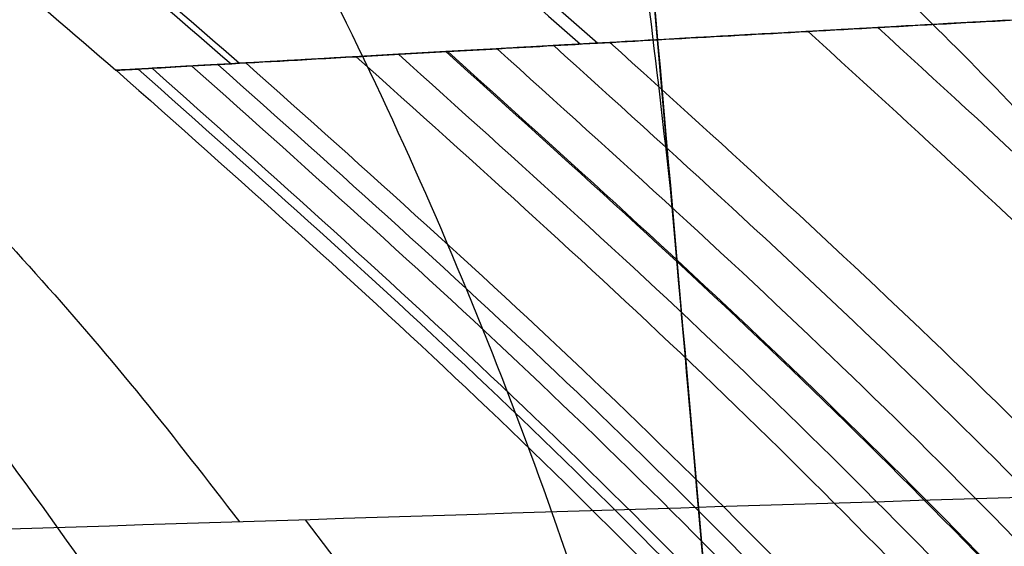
# Model space of a CAD drawing. Header units: millimetres. Extents: x -303 to 908, y -150 to 0.
# Tile 276 of 420: x 650.429 to 651.485, y -105.139 to -104.574. Entities that reach past the tile are written whole.
import ezdxf

# ---------------------------------------------------------------- set-up
doc = ezdxf.new("R2010")
doc.units = ezdxf.units.MM
doc.header["$MEASUREMENT"] = 0
doc.layers.add('IGES level 0', color=7, linetype='Continuous', true_color=0xfcfbff)

msp = doc.modelspace()

# ---------------------------------------------------------------- linework, layer by layer
at = {"layer": 'IGES level 0', "extrusion": (0.004594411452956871, -0.05251436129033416, 0.9986096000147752)}
msp.add_arc((634.5192942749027, -166.2904343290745, -22.66531063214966), 4.999999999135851, 359.9999998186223, 83.97752520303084, dxfattribs=at)
at = {"layer": 'IGES level 0'}
for points, knots in [([(651.454611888, -108.499283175, -31.399789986), (651.432427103, -108.245709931, -36.221721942), (651.405282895, -107.935450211, -41.038941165), (651.341590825, -107.20744652, -50.664448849), (651.305043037, -106.789703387, -55.472736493), (651.223222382, -105.854489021, -65.081023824), (651.177949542, -105.337018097, -69.881023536), (651.079519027, -104.211952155, -79.47353315), (651.026361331, -103.60435691, -84.266043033), (650.941462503, -102.633958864, -91.449904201), (650.912301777, -102.300650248, -93.84385575), (650.852428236, -101.61629254, -98.628259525), (650.821712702, -101.265212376, -101.018951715), (650.727456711, -100.187861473, -108.186939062), (650.661802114, -99.437425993, -112.960135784), (650.526180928, -97.887268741, -122.498170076), (650.456214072, -97.08754392, -127.263007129), (650.349137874, -95.863657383, -134.406141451), (650.313092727, -95.451659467, -136.786501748), (650.258645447, -94.82932421, -140.356306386), (650.240433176, -94.621156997, -141.54611879), (650.213039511, -94.308045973, -143.330691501), (650.203895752, -94.203532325, -143.925524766), (650.185586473, -93.994256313, -145.115149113), (650.176418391, -93.889464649, -145.709935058), (650.167247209, -93.78463756, -146.30471533)], [-0.46938762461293, -0.46938762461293, -0.46938762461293, -0.46938762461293, -0.454891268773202, -0.454891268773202, -0.440394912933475, -0.440394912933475, -0.425898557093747, -0.425898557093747, -0.41140220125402, -0.41140220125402, -0.404154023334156, -0.404154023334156, -0.396905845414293, -0.396905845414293, -0.382409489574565, -0.382409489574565, -0.367913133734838, -0.367913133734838, -0.360664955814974, -0.360664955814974, -0.357040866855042, -0.357040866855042, -0.355228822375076, -0.355228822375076, -0.35341677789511, -0.35341677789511, -0.35341677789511, -0.35341677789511]), ([(651.454611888, -108.499283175, -31.399789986), (651.365812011, -107.484295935, -50.700719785), (651.19599624, -105.543292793, -69.913754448), (650.743287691, -100.368810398, -108.217145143), (650.460702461, -97.138846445, -127.27321025), (650.167247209, -93.78463756, -146.30471533)], [0, 0, 0, 0, 0.5, 0.5, 1, 1, 1, 1]), ([(651.762608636, -112.01970212, -153.128152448), (651.754845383, -111.930967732, -154.142391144), (651.74029356, -111.764639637, -155.149823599), (651.697950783, -111.280659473, -157.127687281), (651.670160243, -110.963012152, -158.098096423), (651.601986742, -110.183785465, -159.979316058), (651.561604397, -109.722213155, -160.890109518), (651.469187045, -108.665877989, -162.630895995), (651.417152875, -108.071124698, -163.460873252), (651.302642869, -106.762269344, -165.020706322), (651.240168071, -106.048179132, -165.750548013), (651.106230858, -104.517269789, -167.093119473), (651.034769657, -103.700464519, -167.705837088), (650.884522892, -101.983136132, -168.799895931), (650.805738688, -101.082628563, -169.281227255), (650.64267966, -99.218855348, -170.101307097), (650.558406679, -98.255610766, -170.440047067), (650.472368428, -97.27218906, -170.703554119)], [3.22885911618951, 3.22885911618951, 3.22885911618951, 3.22885911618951, 3.38157542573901, 3.38157542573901, 3.53429173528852, 3.53429173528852, 3.68700804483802, 3.68700804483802, 3.83972435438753, 3.83972435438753, 3.99244066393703, 3.99244066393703, 4.14515697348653, 4.14515697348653, 4.29787328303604, 4.29787328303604, 4.45058959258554, 4.45058959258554, 4.45058959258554, 4.45058959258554]), ([(678.413744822, -103.77757638, -26.305486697), (677.974369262, -103.778554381, -26.329040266), (677.534188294, -103.780107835, -26.34170731), (676.871846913, -103.783378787, -26.344240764), (676.651053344, -103.784629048, -26.342329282), (676.211205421, -103.787420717, -26.333067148), (675.991873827, -103.788963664, -26.325718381), (674.897955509, -103.797390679, -26.275554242), (674.030985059, -103.806449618, -26.19251868), (672.744016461, -103.823316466, -26.005733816), (672.317129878, -103.829474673, -25.933070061), (671.785776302, -103.837877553, -25.829213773), (671.679925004, -103.839588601, -25.807852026), (671.468310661, -103.843068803, -25.763800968), (671.362560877, -103.844840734, -25.741113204), (671.045628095, -103.850256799, -25.671089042), (670.834761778, -103.854003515, -25.621790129), (670.414629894, -103.861738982, -25.518135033), (670.2048043, -103.86573911, -25.463639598), (669.786693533, -103.873989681, -25.349564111), (669.578299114, -103.878237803, -25.289957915), (669.162853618, -103.886953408, -25.165599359), (668.955210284, -103.891439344, -25.100664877), (668.541467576, -103.900659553, -24.965662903), (668.335211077, -103.905391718, -24.895549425), (667.718248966, -103.919937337, -24.677292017), (667.309349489, -103.930097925, -24.521238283), (666.699485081, -103.94600094, -24.270892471), (666.497437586, -103.951397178, -24.184997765), (666.096672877, -103.962343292, -24.008743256), (665.897810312, -103.967896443, -23.918323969), (665.305664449, -103.984780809, -23.640236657), (664.916819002, -103.996334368, -23.445745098), (664.34203079, -104.014097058, -23.140433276), (664.152360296, -104.020063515, -23.036675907), (663.775272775, -104.032131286, -22.824361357), (663.588106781, -104.038227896, -22.715937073), (663.309504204, -104.047465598, -22.549958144), (663.217241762, -104.050549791, -22.494223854), (663.03312016, -104.056750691, -22.381457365), (662.941368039, -104.059865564, -22.324488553), (662.667185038, -104.069251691, -22.151915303), (662.485828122, -104.075567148, -22.034642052), (662.216509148, -104.085072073, -21.855784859), (662.12683468, -104.088258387, -21.795438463), (661.948377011, -104.094653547, -21.673750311), (661.859535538, -104.097862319, -21.612370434), (661.594155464, -104.107517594, -21.426611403), (661.418760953, -104.113992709, -21.300613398), (660.897020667, -104.133508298, -20.916027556), (660.555113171, -104.146633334, -20.650856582), (660.050677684, -104.166495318, -20.239308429), (659.884043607, -104.173143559, -20.099910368), (659.636409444, -104.183139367, -19.887492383), (659.55424658, -104.186475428, -19.81612923), (659.390680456, -104.193153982, -19.672276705), (659.309222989, -104.196498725, -19.599737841), (658.581223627, -104.226553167, -18.943320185), (657.968751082, -104.25301186, -18.333139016), (657.100375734, -104.291864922, -17.379710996), (656.819414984, -104.304662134, -17.055643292), (656.478352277, -104.320462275, -16.642338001), (656.410855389, -104.3236005, -16.559520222), (656.276607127, -104.329862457, -16.392736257), (656.209951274, -104.332983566, -16.308885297), (656.011517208, -104.342316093, -16.056112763), (655.881273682, -104.34849984, -15.885969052), (655.625523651, -104.36071094, -15.543306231), (655.499328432, -104.366776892, -15.369860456), (655.251474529, -104.378786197, -15.020303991), (655.12966974, -104.384731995, -14.843998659), (654.890387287, -104.39647264, -14.488440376), (654.772581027, -104.402290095, -14.308692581), (654.54141151, -104.413786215, -13.946359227), (654.427944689, -104.419466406, -13.76362081), (654.205245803, -104.430677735, -13.394929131), (654.096013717, -104.436208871, -13.208975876), (653.881794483, -104.44711334, -12.83377312), (653.77668461, -104.452493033, -12.644286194), (653.469283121, -104.468310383, -12.07363703), (653.274703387, -104.478429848, -11.689998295), (652.905471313, -104.497793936, -10.915805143), (652.730849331, -104.507038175, -10.525305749), (652.48362176, -104.520263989, -9.934296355), (652.403922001, -104.524542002, -9.73704611), (652.249151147, -104.532861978, -9.34019844), (652.174183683, -104.536903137, -9.140846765), (652.029077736, -104.544763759, -8.740268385), (651.95908351, -104.548569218, -8.539449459), (651.823842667, -104.555946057, -8.135718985), (651.758675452, -104.55951805, -7.93302392), (651.664761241, -104.564664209, -7.628258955), (651.634031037, -104.566345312, -7.526340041), (651.57373977, -104.569655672, -7.321883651), (651.544214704, -104.571280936, -7.219467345), (651.457498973, -104.576063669, -6.911639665), (651.402167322, -104.579127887, -6.705649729), (651.243607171, -104.587927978, -6.085242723), (651.147805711, -104.593268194, -5.668391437), (651.019089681, -104.600464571, -5.037697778), (650.9786738, -104.602731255, -4.826505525), (650.92188133, -104.60592401, -4.508557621), (650.903574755, -104.606954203, -4.402295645), (650.868320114, -104.60893903, -4.189846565), (650.851366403, -104.60989398, -4.083633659), (650.769940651, -104.614480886, -3.552601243), (650.715486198, -104.617545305, -3.127877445), (650.649480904, -104.621272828, -2.490450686), (650.630088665, -104.622375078, -2.277843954), (650.596544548, -104.624289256, -1.85301679), (650.582382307, -104.625099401, -1.640701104), (650.547661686, -104.62707587, -1.00381811), (650.534858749, -104.627782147, -0.579313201), (650.529863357, -104.628050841, 0.270729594), (650.537676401, -104.627611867, 0.695373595), (650.573983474, -104.625550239, 1.545082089), (650.602480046, -104.623936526, 1.969993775), (650.680358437, -104.619526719, 2.819772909), (650.729775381, -104.616737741, 3.244975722), (650.81982157, -104.611667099, 3.88253367), (650.852496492, -104.609827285, 4.095060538), (650.923241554, -104.605846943, 4.520206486), (650.961185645, -104.603713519, 4.732058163), (651.08257581, -104.596906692, 5.3650075), (651.173516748, -104.591823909, 5.783265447), (651.375308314, -104.580588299, 6.613514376), (651.486145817, -104.574442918, 7.025427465), (651.637075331, -104.566169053, 7.536498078), (651.667946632, -104.564484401, 7.638732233), (651.730493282, -104.561066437, 7.841416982), (651.762417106, -104.55931563, 7.942683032), (651.86011697, -104.553955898, 8.246150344), (651.927822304, -104.550241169, 8.448020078), (652.138438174, -104.538762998, 9.051520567), (652.288866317, -104.530689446, 9.451041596), (652.468504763, -104.521081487, 9.895078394), (652.488608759, -104.520006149, 9.944340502), (652.529101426, -104.517838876, 10.042706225), (652.549402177, -104.516751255, 10.091600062), (652.611317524, -104.51343248, 10.239444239), (652.653207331, -104.511194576, 10.33778483), (652.780722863, -104.504403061, 10.632146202), (652.8681943, -104.499771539, 10.827506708), (653.138065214, -104.48555598, 11.410992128), (653.327914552, -104.475649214, 11.796523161), (653.577988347, -104.462722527, 12.27423202), (653.62860828, -104.460111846, 12.369501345), (653.731272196, -104.454829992, 12.55987368), (653.783270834, -104.452162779, 12.654888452), (653.940783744, -104.444106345, 12.938535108), (654.047907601, -104.438657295, 13.125948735), (654.375615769, -104.422077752, 13.683295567), (654.602530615, -104.410711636, 14.048340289), (655.073350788, -104.387442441, 14.766100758), (655.317123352, -104.37555498, 15.118606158), (655.821216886, -104.351318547, 15.810882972), (656.081573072, -104.338969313, 16.150706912), (656.619031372, -104.313885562, 16.817871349), (656.896272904, -104.301159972, 17.145369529), (657.467022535, -104.275417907, 17.787074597), (657.760698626, -104.262378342, 18.101496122), (658.365640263, -104.236051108, 18.718031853), (658.676745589, -104.22279355, 19.019966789), (659.15615301, -104.202798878, 19.462687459), (659.318297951, -104.196107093, 19.608750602), (659.645298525, -104.182762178, 19.896067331), (659.810320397, -104.176101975, 20.037482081), (660.310004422, -104.156181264, 20.455130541), (660.64908052, -104.142996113, 20.724602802), (661.338880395, -104.11685969, 21.245783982), (661.689696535, -104.103904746, 21.497569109), (662.135854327, -104.087931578, 21.801531), (662.225468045, -104.084748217, 21.861784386), (662.360467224, -104.079992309, 21.951358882), (662.405322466, -104.078416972, 21.980923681), (662.495492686, -104.075260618, 22.039962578), (662.540684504, -104.073683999, 22.069354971), (662.767159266, -104.065811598, 22.215668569), (662.949989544, -104.059549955, 22.330643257), (663.502740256, -104.040936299, 22.668872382), (663.877242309, -104.028745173, 22.885631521), (664.352152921, -104.013814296, 23.145156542), (664.447483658, -104.010842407, 23.196495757), (664.638851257, -104.004926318, 23.298043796), (664.73524107, -104.001975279, 23.348438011), (665.025012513, -103.993194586, 23.497669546), (665.219631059, -103.987415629, 23.594893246), (665.807882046, -103.970305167, 23.879743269), (666.205906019, -103.959197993, 24.060554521), (666.711088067, -103.945725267, 24.275024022), (666.812533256, -103.943050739, 24.317350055), (667.015778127, -103.937755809, 24.400670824), (667.117555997, -103.935136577, 24.441657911), (667.423363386, -103.927362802, 24.562614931), (667.627866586, -103.922291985, 24.640581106), (668.24333463, -103.907415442, 24.866571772), (668.656256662, -103.897942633, 25.006695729), (669.487694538, -103.879964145, 25.266264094), (669.905578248, -103.871459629, 25.385518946), (670.431633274, -103.86144988, 25.521790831), (670.537103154, -103.859479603, 25.548421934), (670.747795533, -103.855609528, 25.60025051), (670.853407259, -103.853700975, 25.6255448), (671.170865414, -103.848070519, 25.699519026), (671.38333522, -103.844446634, 25.746288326), (671.702596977, -103.8392171, 25.812466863), (671.808965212, -103.837508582, 25.833836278), (672.022559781, -103.834145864, 25.875383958), (672.129492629, -103.832499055, 25.895503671), (672.450720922, -103.827660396, 25.953902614), (672.665445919, -103.824569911, 25.99022225), (673.742255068, -103.809792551, 26.158749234), (674.613905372, -103.800155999, 26.251824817), (675.495366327, -103.792867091, 26.301493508)], [0.103196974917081, 0.103196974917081, 0.103196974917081, 0.103196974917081, 0.10480942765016, 0.10480942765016, 0.1056156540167, 0.1056156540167, 0.10642188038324, 0.10642188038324, 0.109646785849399, 0.109646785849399, 0.111259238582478, 0.111259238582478, 0.111662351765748, 0.111662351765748, 0.112065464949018, 0.112065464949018, 0.112871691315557, 0.112871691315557, 0.113677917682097, 0.113677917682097, 0.114484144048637, 0.114484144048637, 0.115290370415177, 0.115290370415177, 0.116096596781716, 0.116096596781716, 0.117709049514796, 0.117709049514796, 0.118515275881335, 0.118515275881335, 0.119321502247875, 0.119321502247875, 0.120933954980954, 0.120933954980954, 0.121740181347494, 0.121740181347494, 0.122546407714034, 0.122546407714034, 0.122949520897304, 0.122949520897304, 0.123352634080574, 0.123352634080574, 0.124158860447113, 0.124158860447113, 0.124561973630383, 0.124561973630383, 0.124965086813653, 0.124965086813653, 0.125771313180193, 0.125771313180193, 0.127383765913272, 0.127383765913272, 0.128189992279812, 0.128189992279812, 0.128593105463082, 0.128593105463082, 0.128996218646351, 0.128996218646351, 0.13222112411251, 0.13222112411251, 0.13383357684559, 0.13383357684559, 0.134236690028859, 0.134236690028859, 0.134639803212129, 0.134639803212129, 0.135446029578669, 0.135446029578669, 0.136252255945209, 0.136252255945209, 0.137058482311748, 0.137058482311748, 0.137864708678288, 0.137864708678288, 0.138670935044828, 0.138670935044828, 0.139477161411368, 0.139477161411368, 0.140283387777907, 0.140283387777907, 0.141895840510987, 0.141895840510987, 0.143508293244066, 0.143508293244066, 0.144314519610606, 0.144314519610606, 0.145120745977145, 0.145120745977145, 0.145926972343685, 0.145926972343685, 0.146733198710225, 0.146733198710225, 0.147136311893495, 0.147136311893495, 0.147539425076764, 0.147539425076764, 0.148345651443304, 0.148345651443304, 0.149958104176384, 0.149958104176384, 0.150764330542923, 0.150764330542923, 0.151167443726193, 0.151167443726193, 0.151570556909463, 0.151570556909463, 0.153183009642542, 0.153183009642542, 0.153989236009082, 0.153989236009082, 0.154795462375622, 0.154795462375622, 0.156407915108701, 0.156407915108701, 0.158020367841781, 0.158020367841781, 0.15963282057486, 0.15963282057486, 0.161245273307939, 0.161245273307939, 0.162051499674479, 0.162051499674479, 0.162857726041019, 0.162857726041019, 0.164470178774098, 0.164470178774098, 0.166082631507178, 0.166082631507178, 0.166485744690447, 0.166485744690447, 0.166888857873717, 0.166888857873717, 0.167695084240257, 0.167695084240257, 0.169307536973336, 0.169307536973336, 0.169509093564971, 0.169509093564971, 0.169710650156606, 0.169710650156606, 0.170113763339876, 0.170113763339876, 0.170919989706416, 0.170919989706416, 0.172532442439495, 0.172532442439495, 0.172935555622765, 0.172935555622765, 0.173338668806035, 0.173338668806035, 0.174144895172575, 0.174144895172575, 0.175757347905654, 0.175757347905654, 0.177369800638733, 0.177369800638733, 0.178982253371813, 0.178982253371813, 0.180594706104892, 0.180594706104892, 0.182207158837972, 0.182207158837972, 0.183819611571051, 0.183819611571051, 0.184625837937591, 0.184625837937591, 0.18543206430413, 0.18543206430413, 0.18704451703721, 0.18704451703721, 0.188656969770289, 0.188656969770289, 0.189060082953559, 0.189060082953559, 0.189261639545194, 0.189261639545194, 0.189463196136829, 0.189463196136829, 0.190269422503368, 0.190269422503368, 0.191881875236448, 0.191881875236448, 0.192284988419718, 0.192284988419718, 0.192688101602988, 0.192688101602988, 0.193494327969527, 0.193494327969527, 0.195106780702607, 0.195106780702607, 0.195509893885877, 0.195509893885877, 0.195913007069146, 0.195913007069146, 0.196719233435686, 0.196719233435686, 0.198331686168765, 0.198331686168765, 0.199944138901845, 0.199944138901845, 0.200347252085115, 0.200347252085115, 0.200750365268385, 0.200750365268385, 0.201556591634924, 0.201556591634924, 0.201959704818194, 0.201959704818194, 0.202362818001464, 0.202362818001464, 0.203169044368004, 0.203169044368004, 0.206393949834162, 0.206393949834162, 0.206393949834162, 0.206393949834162]), ([(676.926879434, -103.78313681, -26.343513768), (673.501811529, -103.801287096, -26.33526948), (670.204184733, -103.855472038, -25.689462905), (665.448251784, -103.978224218, -23.766703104), (663.943890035, -104.024727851, -22.980988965), (661.112973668, -104.123487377, -21.141675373), (659.771169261, -104.176309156, -20.074942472), (657.325305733, -104.280375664, -17.708037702), (656.230819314, -104.3311455, -16.421993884), (654.294628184, -104.425360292, -13.647826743), (653.448267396, -104.469008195, -12.143738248), (652.081497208, -104.541517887, -9.044576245), (651.551559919, -104.570768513, -7.44104199), (650.802412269, -104.612525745, -4.124671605), (650.589005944, -104.624765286, -2.418338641), (650.448128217, -104.632618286, 2.648147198), (651.023608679, -104.598790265, 6.080058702), (652.807652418, -104.50276773, 10.823164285), (653.565081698, -104.462712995, 12.36643118), (655.352489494, -104.373177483, 15.257472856), (656.374882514, -104.324092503, 16.601007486), (658.673617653, -104.221785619, 19.086982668), (659.962069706, -104.168255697, 20.234752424), (662.692915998, -104.066540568, 22.231422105), (664.144555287, -104.017918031, 23.093628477), (667.22288185, -103.930062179, 24.541914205), (668.839157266, -103.891253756, 25.118936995), (672.11274968, -103.830006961, 25.946680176), (673.785368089, -103.807007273, 26.205138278), (675.495366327, -103.792867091, 26.301493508)], [0, 0, 0, 0, 0.125000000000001, 0.125000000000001, 0.187500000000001, 0.187500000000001, 0.250000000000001, 0.250000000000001, 0.312500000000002, 0.312500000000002, 0.375000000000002, 0.375000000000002, 0.437500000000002, 0.437500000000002, 0.500000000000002, 0.500000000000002, 0.625000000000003, 0.625000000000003, 0.687500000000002, 0.687500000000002, 0.750000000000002, 0.750000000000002, 0.812500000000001, 0.812500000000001, 0.875000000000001, 0.875000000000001, 0.9375, 0.9375, 1, 1, 1, 1]), ([(677.043100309, -104.641506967, 40.403752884), (673.057850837, -104.655810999, 40.409489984), (669.024784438, -104.697399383, 39.819860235), (663.266318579, -104.792556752, 38.077166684), (661.374062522, -104.8299123, 37.347320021), (657.761015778, -104.911362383, 35.637263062), (656.030319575, -104.955527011, 34.656051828), (652.719500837, -105.048106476, 32.442950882), (651.128940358, -105.096817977, 31.201885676), (648.155995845, -105.194083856, 28.500653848), (646.784927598, -105.242175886, 27.054074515), (643.008410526, -105.380714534, 22.434241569), (640.919668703, -105.466151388, 18.925367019), (638.660853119, -105.561515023, 13.398526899), (638.045294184, -105.588220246, 11.504920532), (637.094253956, -105.629847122, 7.613045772), (636.762110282, -105.644651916, 5.613248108), (636.40285396, -105.660676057, 1.640882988), (636.370806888, -105.662108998, -0.348298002), (636.602856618, -105.651749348, -4.332676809), (636.871353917, -105.639743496, -6.344015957), (638.108990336, -105.585255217, -12.218687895), (639.503502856, -105.524274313, -15.972592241), (643.395841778, -105.366914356, -23.014035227), (645.8140176, -105.273812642, -26.171805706), (648.701780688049, -105.1766632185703, -28.96877756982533)], [3.33660848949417, 3.33660848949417, 3.33660848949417, 3.33660848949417, 3.461608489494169, 3.461608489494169, 3.524108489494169, 3.524108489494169, 3.586608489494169, 3.586608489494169, 3.649108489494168, 3.649108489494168, 3.711608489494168, 3.711608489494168, 3.83660848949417, 3.83660848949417, 3.89910848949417, 3.89910848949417, 3.96160848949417, 3.96160848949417, 4.02410848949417, 4.02410848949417, 4.08660848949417, 4.08660848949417, 4.21160848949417, 4.21160848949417, 4.33660848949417, 4.33660848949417, 4.33660848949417, 4.33660848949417]), ([(677.043100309, -104.641506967, 40.403752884), (673.057850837, -104.655810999, 40.409489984), (669.024784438, -104.697399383, 39.819860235), (663.266318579, -104.792556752, 38.077166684), (661.374062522, -104.8299123, 37.347320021), (657.761015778, -104.911362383, 35.637263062), (656.030319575, -104.955527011, 34.656051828), (652.719500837, -105.048106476, 32.442950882), (651.128940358, -105.096817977, 31.201885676), (648.155995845, -105.194083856, 28.500653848), (646.784927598, -105.242175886, 27.054074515), (643.008410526, -105.380714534, 22.434241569), (640.919668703, -105.466151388, 18.925367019), (638.660853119, -105.561515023, 13.398526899), (638.045294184, -105.588220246, 11.504920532), (637.094253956, -105.629847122, 7.613045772), (636.762110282, -105.644651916, 5.613248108), (636.40285396, -105.660676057, 1.640882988), (636.370806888, -105.662108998, -0.348298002), (636.602856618, -105.651749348, -4.332676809), (636.871353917, -105.639743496, -6.344015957), (638.108990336, -105.585255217, -12.218687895), (639.503502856, -105.524274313, -15.972592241), (643.395841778, -105.366914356, -23.014035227), (645.8140176, -105.273812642, -26.171805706), (648.701780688, -105.176663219, -28.968777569)], [1, 1, 1, 1, 1.124999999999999, 1.124999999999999, 1.187499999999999, 1.187499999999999, 1.249999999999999, 1.249999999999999, 1.312499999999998, 1.312499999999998, 1.374999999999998, 1.374999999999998, 1.5, 1.5, 1.5625, 1.5625, 1.625, 1.625, 1.6875, 1.6875, 1.75, 1.75, 1.875, 1.875, 2, 2, 2, 2])]:
    msp.add_open_spline(points, degree=3, knots=knots, dxfattribs=at)
for points, degree in [([(642.2672869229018, -96.89668320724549, -6.756519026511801), (646.64885186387, -100.7482945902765, -5.923428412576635), (651.0304168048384, -104.5999059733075, -5.09033779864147)], 2), ([(642.2918356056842, -96.89559238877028, 6.879218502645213), (646.6703094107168, -100.7471974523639, 6.03100065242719), (651.0487832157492, -104.5988025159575, 5.182782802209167)], 2), ([(641.7680847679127, -96.91868126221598, -3.375439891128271), (646.2117899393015, -100.769836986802, -2.959291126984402), (650.6554951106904, -104.6209927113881, -2.543142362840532)], 2), ([(641.7803458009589, -96.91813753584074, 3.498702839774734), (646.2225019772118, -100.7692845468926, 3.067358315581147), (650.6646581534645, -104.6204315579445, 2.636013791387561)], 2), ([(641.6036742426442, -96.92597965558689, 0.05878549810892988), (646.0678135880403, -100.7769624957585, 0.05153831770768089), (650.5319529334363, -104.6279453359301, 0.0442911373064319)], 2), ([(652.1135399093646, -116.0308649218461, -107.2803516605), (651.426147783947, -108.1739369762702, -107.2803516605), (650.7387556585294, -100.3170090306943, -107.2803516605)], 2), ([(650.7348601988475, -105.1103035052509, 30.80858716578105), (651.8498148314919, -106.5811511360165, 29.5584683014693), (652.9654115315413, -108.0519742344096, 28.30888930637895), (654.0820583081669, -109.5227539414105, 27.06018941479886)], 3)]:
    msp.add_open_spline(points, degree=degree, dxfattribs=at)
for points, weights, degree in [([(650.472368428, -97.27218906, -170.703554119), (651.2072578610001, -105.672013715, -168.452827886), (651.696299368, -111.26178372, -161.791199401), (651.762608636, -112.01970212, -153.128152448)], [1, 0.879434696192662, 0.879434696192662, 1], 3), ([(646.2139372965, -100.2446594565, -74.09556210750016), (650.7371590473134, -100.298759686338, -74.14832091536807), (651.1287342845, -104.774485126, -74.67727834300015)], [0.9999999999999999, 0.7415325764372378, 0.9999999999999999], 2), ([(646.359167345, -101.7819054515, -59.79319571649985), (650.8725688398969, -101.8465006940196, -59.83791751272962), (651.2641327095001, -106.322096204, -60.27688015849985)], [0.9999999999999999, 0.7422535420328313, 0.9999999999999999], 2), ([(650.9596462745, -102.8418003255, -168.2528665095), (651.1824647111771, -105.388626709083, -172.2811827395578), (655.9406197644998, -105.092519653, -172.4698237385)], [1, 0.7234738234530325, 1], 2), ([(646.476402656, -103.0221276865, -45.47521361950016), (650.9818264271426, -103.0953206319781, -45.5105618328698), (651.3734368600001, -107.5714483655, -45.85169500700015)], [0.9999999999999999, 0.7428391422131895, 0.9999999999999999], 2), ([(649.937737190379, -103.8379471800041, 34.06757545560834), (651.0078703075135, -103.9326211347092, 32.70936637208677), (651.8322499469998, -105.076190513, 31.70361926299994)], [0.9999999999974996, 0.9449300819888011, 1], 2), ([(648.6794900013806, -103.8758377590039, 33.04528666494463), (649.8013351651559, -103.9678390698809, 31.72547516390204), (650.6645718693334, -105.11252953, 30.74904833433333)], [0.9999999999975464, 0.9447609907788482, 1], 2), ([(646.563463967, -103.942745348, -31.137669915), (651.0629350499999, -104.022396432, -31.162559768), (651.454611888, -108.499283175, -31.399789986)], [1, 0.743276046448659, 1], 2), ([(651.3493139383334, -104.5820612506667, -6.49884739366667), (654.7105286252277, -107.5731112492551, -5.672981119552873), (654.7247244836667, -112.1472724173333, -5.728184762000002)], [0.9999999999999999, 0.9093682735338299, 0.9999999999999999], 2), ([(651.2744125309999, -104.586206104, 6.198389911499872), (654.6454228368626, -107.5773174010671, 5.410716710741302), (654.6583808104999, -112.152020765, 5.463703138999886)], [1, 0.9093506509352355, 1], 2), ([(651.0016490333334, -104.6014445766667, 4.943041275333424), (654.4083179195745, -107.5927842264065, 4.314837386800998), (654.4166221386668, -112.1694888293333, 4.35787154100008)], [0.9999999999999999, 0.9092857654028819, 0.9999999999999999], 2), ([(651.0619950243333, -104.5980657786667, -5.247928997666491), (654.4607688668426, -107.5893551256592, -4.580961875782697), (654.4700995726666, -112.1656165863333, -4.626401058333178)], [1, 0.9093001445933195, 1], 2), ([(650.7898061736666, -104.613357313, 3.670014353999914), (654.2241716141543, -107.6048767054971, 3.203546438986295), (654.2287704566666, -112.1831490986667, 3.235908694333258)], [1, 0.9092350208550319, 1], 2), ([(650.8350812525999, -104.6108113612, -3.977427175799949), (654.2635306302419, -107.6022920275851, -3.471918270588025), (654.2689340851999, -112.1802288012, -3.506942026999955)], [0.9999999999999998, 0.9092458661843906, 0.9999999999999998], 2), ([(650.8859474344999, -104.6079466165, -4.296071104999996), (654.30774764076, -107.5993839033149, -3.750086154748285), (654.314047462, -112.176943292, -3.787816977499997)], [1, 0.909258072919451, 1], 2), ([(650.8878690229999, -104.607837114, 4.307633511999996), (654.3094161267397, -107.5992728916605, 3.760169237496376), (654.315745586, -112.1768181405, 3.797973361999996)], [1, 0.9092585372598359, 1], 2), ([(650.9408121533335, -104.6048597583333, -4.614540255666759), (654.3554385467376, -107.5962505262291, -4.028091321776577), (654.362695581, -112.1734037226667, -4.068470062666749)], [0.9999999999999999, 0.90927122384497, 0.9999999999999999], 2), ([(650.6133166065, -104.623332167, -2.065430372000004), (654.0707684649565, -107.6150019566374, -1.802966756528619), (654.072245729, -112.1945871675, -1.821560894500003)], [1, 0.9091925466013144, 1], 2), ([(650.6414192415, -104.6217316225, 2.394883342), (654.0951901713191, -107.6133775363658, 2.090489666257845), (654.0971602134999, -112.192752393, 2.111854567)], [0.9999999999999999, 0.9091993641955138, 0.9999999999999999], 2), ([(650.6714826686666, -104.6200303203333, -2.702926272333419), (654.1213201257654, -107.6116506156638, -2.359362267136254), (654.1238223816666, -112.1908015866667, -2.383379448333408)], [1, 0.9092066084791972, 1], 2), ([(650.5323610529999, -104.627916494, -0.1542918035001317), (654.0003940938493, -107.6196563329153, -0.1346473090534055), (654.0004018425, -112.1998467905, -0.135957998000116)], [1, 0.9091730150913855, 1], 2), ([(650.5558299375, -104.626581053, 1.120227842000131), (654.0207936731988, -107.6183005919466, 0.9778434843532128), (654.0212259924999, -112.198314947, 0.987899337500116)], [1, 0.9091787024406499, 1], 2), ([(650.5708087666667, -104.625758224, -1.428406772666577), (654.0338187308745, -107.6174650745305, -1.246869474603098), (654.0345234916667, -112.1973709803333, -1.259717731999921)], [0.9999999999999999, 0.909182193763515, 0.9999999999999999], 2)]:
    msp.add_rational_spline(points, weights, degree=degree, dxfattribs=at)
msp.add_rational_spline([(647.7007740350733, -104.3024192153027, -29.97404106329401), (646.9525506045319, -104.3266325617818, -29.25137255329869), (646.2355631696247, -104.3505913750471, -28.50511419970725), (644.8624228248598, -104.397676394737, -26.96633157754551), (644.2062458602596, -104.4208038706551, -26.17376233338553), (642.95417183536, -104.4658962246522, -24.5428387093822), (642.358403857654, -104.48786416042, -23.70450538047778), (641.2274342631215, -104.5303352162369, -21.98124490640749), (640.692392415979, -104.5508306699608, -21.09658265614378), (640.062532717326, -104.5753322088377, -19.96100081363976), (639.9385018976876, -104.5801766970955, -19.73238375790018), (639.6943860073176, -104.5897479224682, -19.27216806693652), (639.5746245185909, -104.5944620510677, -19.04117532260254), (639.2224416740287, -104.6083751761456, -18.34608391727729), (638.997005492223, -104.6173494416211, -17.87965625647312), (638.6726420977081, -104.6303431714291, -17.17551038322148), (638.5668185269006, -104.634596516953, -16.94004084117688), (638.3597345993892, -104.6429445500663, -16.46760395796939), (638.2584433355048, -104.6470405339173, -16.23056430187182), (637.9615614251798, -104.6590781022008, -15.51765542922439), (637.7727723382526, -104.6667844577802, -15.03935352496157), (637.4132159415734, -104.6815333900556, -14.07673733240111), (637.2424826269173, -104.6885744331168, -13.59251449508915), (636.9190454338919, -104.7019713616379, -12.61814850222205), (636.7664157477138, -104.7083261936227, -12.12815219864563), (636.3354579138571, -104.7263365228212, -10.64880598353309), (636.0842663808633, -104.7369248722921, -9.651010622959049), (635.7625376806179, -104.7505583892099, -8.136210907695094), (635.6644596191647, -104.7547273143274, -7.628230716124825), (635.5313164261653, -104.7603982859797, -6.861763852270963), (635.4892654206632, -104.7621916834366, -6.605517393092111), (635.4098664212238, -104.7655817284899, -6.0914875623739), (635.3725482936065, -104.7671771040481, -5.8338588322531), (635.1984718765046, -104.7746264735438, -4.547236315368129), (635.0984910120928, -104.7789239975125, -3.518615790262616), (635.0059623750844, -104.7829016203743, -1.977186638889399), (634.9847232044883, -104.783817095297, -1.463595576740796), (634.9612926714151, -104.7848292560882, -0.4367125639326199), (634.9590816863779, -104.7849249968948, 0.07660654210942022), (634.9809099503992, -104.7839849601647, 1.615773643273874), (635.0333869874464, -104.7817231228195, 2.641152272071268), (635.2147188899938, -104.7739347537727, 4.690335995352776), (635.3435509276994, -104.7684068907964, 5.714218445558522), (635.5535044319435, -104.7594528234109, 6.993088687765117), (635.5979440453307, -104.7575597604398, 7.248814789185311), (635.691762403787, -104.7535685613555, 7.760185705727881), (635.741175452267, -104.7514689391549, 8.015973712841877), (635.8961686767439, -104.7448919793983, 8.77984434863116), (636.0087456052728, -104.7401284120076, 9.28566099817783), (636.2520946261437, -104.729868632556, 10.29057715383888), (636.3828660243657, -104.7243724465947, 10.78967501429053), (636.5924917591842, -104.7155956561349, 11.53338044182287), (636.6646113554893, -104.7125813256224, 11.78045568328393), (636.8133160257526, -104.70637777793, 12.27296998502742), (636.8898420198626, -104.7031919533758, 12.51819155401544), (637.2839370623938, -104.6868377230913, 13.74057412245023), (637.6351604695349, -104.6723731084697, 14.70619043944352), (638.1182554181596, -104.6527203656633, 15.89567431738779), (638.2170935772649, -104.6487139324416, 16.13263521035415), (638.4193921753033, -104.6405375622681, 16.6052959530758), (638.522761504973, -104.6363711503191, 16.84079342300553), (638.8395629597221, -104.6236422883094, 17.54477522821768), (639.0596922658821, -104.6148500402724, 18.01076272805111), (639.5180349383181, -104.5966781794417, 18.93602112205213), (639.7562467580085, -104.5872986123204, 19.39529101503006), (640.1273419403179, -104.572806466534, 20.07912033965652), (640.2533498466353, -104.5679041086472, 20.30625530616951), (640.5099585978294, -104.5579627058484, 20.75875718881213), (640.6407017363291, -104.5529181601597, 20.98436090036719), (641.3035543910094, -104.5274561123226, 22.10382033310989), (641.8642833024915, -104.5062729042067, 22.97436961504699), (643.0447900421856, -104.4626077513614, 24.66675872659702), (643.66458688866, -104.4401289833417, 25.48854871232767), (644.9627704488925, -104.3942027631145, 27.08398552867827), (645.6410792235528, -104.3707514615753, 27.85766109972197), (647.0566139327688, -104.3232261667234, 29.35633981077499), (647.7939330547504, -104.2991394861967, 30.08160036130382), (648.7530993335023, -104.268852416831, 30.95711662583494), (648.9468082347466, -104.262786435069, 31.13065915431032), (649.3380323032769, -104.25064222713, 31.4746179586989), (649.5357520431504, -104.2445577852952, 31.64520609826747), (650.133018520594, -104.226344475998, 32.15085218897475), (650.5363494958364, -104.2142640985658, 32.47956641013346), (651.7613074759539, -104.1782831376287, 33.44074229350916), (652.5980742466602, -104.1546419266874, 34.04836398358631), (653.8830354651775, -104.1199344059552, 34.91136157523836), (654.3161259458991, -104.1084985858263, 35.19078774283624), (655.1924161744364, -104.0859212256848, 35.73357689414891), (655.6354936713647, -104.074781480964, 35.99688443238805), (656.5314445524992, -104.0528422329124, 36.50730169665), (656.984173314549, -104.0420485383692, 36.75430724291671), (657.8999977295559, -104.0208377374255, 37.23223422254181), (658.3628077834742, -104.0104229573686, 37.4630693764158), (659.2983608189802, -103.9900207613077, 37.9083121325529), (659.7711043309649, -103.9800333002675, 38.12272111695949), (660.7266890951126, -103.9605301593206, 38.53489821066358), (661.2097152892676, -103.9510108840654, 38.73273953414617), (662.6730982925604, -103.9232454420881, 39.30048490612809), (663.658748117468, -103.9059671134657, 39.6411304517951), (665.1522931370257, -103.8820431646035, 40.09646319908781), (665.6525035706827, -103.874404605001, 40.23889708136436), (666.6580515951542, -103.8598170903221, 40.50525306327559), (667.1632106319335, -103.852870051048, 40.62913935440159), (668.6863830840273, -103.8331044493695, 40.97292709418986), (669.7115981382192, -103.8213610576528, 41.16497828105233), (671.0056915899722, -103.8085988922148, 41.35782997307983), (671.2652312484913, -103.8061414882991, 41.39404599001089), (671.7837954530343, -103.8014366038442, 41.46150690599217), (672.0430343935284, -103.7991869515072, 41.49278549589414), (672.8206310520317, -103.7927460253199, 41.57932366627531), (673.3389078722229, -103.7888619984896, 41.62729774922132), (674.8931022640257, -103.7784384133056, 41.74240813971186), (675.9284740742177, -103.7731334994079, 41.78070536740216), (677.9981697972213, -103.7657749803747, 41.78150213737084), (679.0321413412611, -103.7637229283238, 41.74399988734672), (680.3238534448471, -103.7631764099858, 41.64946888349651), (680.5821611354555, -103.7631677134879, 41.62818010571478), (681.0987149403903, -103.763349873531, 41.58083157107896), (681.3568537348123, -103.7635406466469, 41.55478264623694), (682.1312637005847, -103.7644171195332, 41.46936936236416), (682.6475133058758, -103.7654004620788, 41.40281757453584), (683.2922644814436, -103.7671279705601, 41.30748580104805), (683.4213253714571, -103.7674983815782, 41.28779633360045), (683.6792823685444, -103.7682876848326, 41.24722562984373), (683.8082377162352, -103.7687068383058, 41.2263345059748), (684.1950336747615, -103.7700383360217, 41.16182866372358), (684.4530621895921, -103.7710258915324, 41.11633139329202), (684.8386421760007, -103.7726516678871, 41.04460783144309), (684.9669451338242, -103.7732176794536, 41.02011838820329), (685.2231024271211, -103.7743977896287, 40.96997647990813), (685.3510861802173, -103.7750125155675, 40.94429854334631), (685.7343922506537, -103.7769234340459, 40.8655779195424), (685.9890803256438, -103.778288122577, 40.81082626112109), (687.2583315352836, -103.7855583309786, 40.52574679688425), (688.2602559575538, -103.7928069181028, 40.26148149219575), (690.2379762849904, -103.8099374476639, 39.66138838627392), (691.2137838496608, -103.8198195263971, 39.3255523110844), (692.4176261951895, -103.8336247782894, 38.86137805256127), (692.6576068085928, -103.8364583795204, 38.76632015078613), (693.1359894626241, -103.8422649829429, 38.57176895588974), (693.3740766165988, -103.8452355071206, 38.47238358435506), (693.8488672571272, -103.8513238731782, 38.26896323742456), (694.0854771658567, -103.8544390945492, 38.16498374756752), (694.55713887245, -103.8608040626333, 37.95250468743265), (694.7922622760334, -103.8640542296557, 37.84397999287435), (695.4947121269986, -103.8739903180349, 37.51187431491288), (695.9598901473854, -103.8808764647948, 37.28136347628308), (696.6523783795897, -103.8915635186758, 36.92204066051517), (696.8823646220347, -103.895187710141, 36.79996657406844), (697.3407698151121, -103.9025525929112, 36.55117942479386), (697.5692500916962, -103.9062947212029, 36.4244231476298), (698.7059743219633, -103.925261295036, 35.77984757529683), (699.5900705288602, -103.9411357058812, 35.23374024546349), (701.309722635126, -103.973904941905, 34.08215417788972), (702.1450056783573, -103.9907952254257, 33.47683692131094), (703.7674711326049, -104.0252455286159, 32.20750483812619), (704.5546229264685, -104.0427994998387, 31.5435854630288), (706.0805061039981, -104.0782265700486, 30.15701473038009), (706.8191852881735, -104.0961004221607, 29.43438166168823), (707.8903049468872, -104.1229008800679, 28.30540500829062), (708.241112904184, -104.1318321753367, 27.92161874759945), (708.7579768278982, -104.1451968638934, 27.3344335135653), (708.9284438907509, -104.1496395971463, 27.13707840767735), (709.2648915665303, -104.1584738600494, 26.74012925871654), (709.4309994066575, -104.1628689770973, 26.54038586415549), (710.2512564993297, -104.1847254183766, 25.53518833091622), (710.8740152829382, -104.2018144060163, 24.71098391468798), (712.0543526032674, -104.2349457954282, 23.02285390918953), (712.6118903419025, -104.2509837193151, 22.15904207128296), (713.399560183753, -104.2740629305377, 20.83375756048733), (713.6540168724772, -104.2815931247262, 20.38704771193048), (714.1467260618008, -104.2962944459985, 19.48370520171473), (714.3848154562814, -104.3034637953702, 19.02729166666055), (714.8446995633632, -104.3174236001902, 18.10417265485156), (715.0664756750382, -104.3242102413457, 17.63757631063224), (715.4933992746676, -104.3373638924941, 16.69438837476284), (715.698482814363, -104.3437307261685, 16.21789441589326), (715.9935700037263, -104.3529503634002, 15.49514463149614), (716.0898506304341, -104.3559677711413, 15.25287912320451), (716.2773800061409, -104.361861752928, 14.76783918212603), (716.3687327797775, -104.3647415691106, 14.52481593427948), (716.6356135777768, -104.3731779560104, 13.79423147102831), (716.8039607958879, -104.3785314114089, 13.30516697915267), (717.2806977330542, -104.3937638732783, 11.83191352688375), (717.5608590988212, -104.4028117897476, 10.84171105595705), (718.046768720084, -104.4186068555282, 8.84561038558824), (718.2525917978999, -104.4253540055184, 7.839515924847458), (718.5898006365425, -104.436445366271, 5.81171581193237), (718.721112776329, -104.4407958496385, 4.789865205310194), (718.8613044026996, -104.4454418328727, 3.244838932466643), (718.8985495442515, -104.4466773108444, 2.727839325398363), (718.9399396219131, -104.4480520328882, 1.949248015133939), (718.9513291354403, -104.4484306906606, 1.688944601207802), (718.9691820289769, -104.449024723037, 1.169214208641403), (718.9756574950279, -104.449240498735, 0.9096578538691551), (718.995896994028, -104.4499155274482, -0.3866189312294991), (718.9733509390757, -104.4491609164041, -1.418734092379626), (718.8523611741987, -104.4451439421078, -3.473204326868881), (718.7539596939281, -104.4418786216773, -4.495703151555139), (718.549872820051, -104.4351410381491, -6.02225099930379), (718.4724151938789, -104.4325886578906, -6.529915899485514), (718.3420679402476, -104.4283033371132, -7.28968380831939), (718.2962587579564, -104.4267987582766, -7.542649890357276), (718.2239998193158, -104.4244278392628, -7.921670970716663), (718.1993227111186, -104.4236185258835, -8.047939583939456), (718.1487858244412, -104.4219618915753, -8.300334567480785), (718.1229506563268, -104.4211160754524, -8.426303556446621), (717.8848629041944, -104.4133334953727, -9.560062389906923), (717.634914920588, -104.4052091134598, -10.56409304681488), (717.2741044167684, -104.393582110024, -11.81203576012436), (717.1994666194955, -104.3911838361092, -12.06135409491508), (717.045449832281, -104.3862505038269, -12.55861673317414), (716.9662409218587, -104.3837182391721, -12.80614346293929), (716.7220594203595, -104.3759303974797, -13.54543326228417), (716.5505315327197, -104.3704837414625, -14.0339156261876), (716.0100282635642, -104.353423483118, -15.48638806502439), (715.6151156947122, -104.3410901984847, -16.4374937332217), (714.7572008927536, -104.3147092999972, -18.30591920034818), (714.2941462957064, -104.3006620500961, -19.22328249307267), (713.299976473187, -104.2710636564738, -21.02409089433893), (712.7687716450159, -104.2555122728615, -21.90764280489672), (711.9199250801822, -104.2312199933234, -23.20727923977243), (711.6283187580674, -104.2229638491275, -23.63614255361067), (711.1776731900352, -104.2103610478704, -24.27292444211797), (711.0251693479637, -104.2061216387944, -24.484206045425), (710.7160852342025, -104.1975845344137, -24.90406017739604), (710.5598071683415, -104.1932950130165, -25.11222995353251), (709.7699012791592, -104.1717578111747, -26.1442478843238), (709.1105264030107, -104.1542349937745, -26.94194723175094), (707.7383815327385, -104.1189265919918, -28.48266227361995), (707.0255419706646, -104.1011440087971, -29.2256733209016), (706.2860505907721, -104.0833853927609, -29.94177689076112)], [0.9722312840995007, 0.9721747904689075, 0.9721189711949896, 0.9720094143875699, 0.9719556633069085, 0.97185118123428, 0.971800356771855, 0.9717023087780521, 0.9716551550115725, 0.9715988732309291, 0.9715877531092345, 0.9715657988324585, 0.971554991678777, 0.9715231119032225, 0.971502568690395, 0.9714728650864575, 0.9714631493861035, 0.9714441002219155, 0.971434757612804, 0.9714073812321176, 0.9713898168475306, 0.9713562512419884, 0.971340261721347, 0.9713098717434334, 0.9712954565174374, 0.9712546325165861, 0.9712307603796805, 0.9711999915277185, 0.971190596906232, 0.971177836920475, 0.9711738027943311, 0.9711661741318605, 0.9711625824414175, 0.9711458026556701, 0.9711361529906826, 0.971127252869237, 0.971125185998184, 0.9711228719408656, 0.9711226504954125, 0.971124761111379, 0.971129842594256, 0.9711473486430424, 0.971159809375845, 0.9711799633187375, 0.9711842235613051, 0.9711932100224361, 0.9711979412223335, 0.9712127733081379, 0.971223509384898, 0.971246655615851, 0.9712590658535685, 0.9712789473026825, 0.9712857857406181, 0.9712998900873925, 0.9713071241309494, 0.971344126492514, 0.971377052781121, 0.9714218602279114, 0.971430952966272, 0.9714495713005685, 0.971459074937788, 0.971488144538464, 0.971508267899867, 0.9715499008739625, 0.971571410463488, 0.9716046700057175, 0.9716159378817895, 0.9716387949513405, 0.9716503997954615, 0.971708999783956, 0.9717578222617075, 0.971858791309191, 0.9719108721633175, 0.972017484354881, 0.972072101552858, 0.9721827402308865, 0.9722389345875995, 0.972309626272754, 0.972323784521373, 0.9723521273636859, 0.972366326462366, 0.9724088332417, 0.9724370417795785, 0.9725210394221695, 0.97257614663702, 0.972657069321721, 0.9726836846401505, 0.972736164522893, 0.972762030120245, 0.9728129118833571, 0.972837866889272, 0.9728867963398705, 0.9729107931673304, 0.972957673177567, 0.972980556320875, 0.9730250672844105, 0.97304670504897, 0.973109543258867, 0.9731482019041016, 0.9732010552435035, 0.9732177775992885, 0.9732494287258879, 0.9732643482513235, 0.973306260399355, 0.9733304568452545, 0.9733556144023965, 0.973360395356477, 0.9733694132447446, 0.973373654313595, 0.9733855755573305, 0.9733924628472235, 0.9734099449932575, 0.973417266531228, 0.973423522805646, 0.9734224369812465, 0.9734158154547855, 0.9734142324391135, 0.9734105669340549, 0.9734084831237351, 0.9734014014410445, 0.9733956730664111, 0.9733871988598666, 0.9733854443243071, 0.9733818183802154, 0.9733799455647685, 0.9733741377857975, 0.9733700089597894, 0.9733634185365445, 0.9733611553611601, 0.9733564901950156, 0.97335408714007, 0.9733467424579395, 0.9733416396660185, 0.9733150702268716, 0.973290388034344, 0.973234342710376, 0.9732029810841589, 0.9731604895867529, 0.973151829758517, 0.9731342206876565, 0.9731252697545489, 0.9731069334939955, 0.9730975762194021, 0.9730785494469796, 0.9730688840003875, 0.973039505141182, 0.973019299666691, 0.9729882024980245, 0.9729776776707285, 0.972956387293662, 0.9729456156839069, 0.9728912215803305, 0.9728462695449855, 0.972754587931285, 0.972707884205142, 0.9726135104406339, 0.9725659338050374, 0.972470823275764, 0.972423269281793, 0.972352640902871, 0.9723292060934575, 0.9722942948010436, 0.972282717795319, 0.9722597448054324, 0.9722483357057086, 0.9721917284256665, 0.972147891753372, 0.9720634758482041, 0.9720229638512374, 0.9719650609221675, 0.9719462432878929, 0.971909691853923, 0.971891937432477, 0.9718574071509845, 0.971840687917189, 0.9718084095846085, 0.97179283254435, 0.971770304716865, 0.9717629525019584, 0.971748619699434, 0.9717416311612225, 0.971721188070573, 0.971708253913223, 0.9716715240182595, 0.9716498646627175, 0.9716121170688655, 0.9715960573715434, 0.9715697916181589, 0.971559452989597, 0.9715485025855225, 0.9715456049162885, 0.971542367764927, 0.971541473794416, 0.9715400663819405, 0.971539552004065, 0.9715379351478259, 0.971539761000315, 0.9715492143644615, 0.9715569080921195, 0.9715728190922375, 0.971578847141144, 0.971589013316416, 0.97159258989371, 0.971598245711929, 0.971600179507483, 0.9716041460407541, 0.9716061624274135, 0.9716246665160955, 0.9716440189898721, 0.971672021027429, 0.971677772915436, 0.971689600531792, 0.9716956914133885, 0.971714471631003, 0.9717276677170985, 0.9717691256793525, 0.971799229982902, 0.9718640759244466, 0.9718987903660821, 0.9719725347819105, 0.9720115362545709, 0.9720730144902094, 0.9720939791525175, 0.9721261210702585, 0.972136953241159, 0.9721588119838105, 0.9721698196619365, 0.972225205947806, 0.972270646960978, 0.9723630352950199, 0.9724099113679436, 0.9724572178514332], degree=3, knots=[0.045192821, 0.045192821, 0.045192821, 0.045192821, 0.0484201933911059, 0.0484201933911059, 0.0516475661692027, 0.0516475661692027, 0.0548749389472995, 0.0548749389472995, 0.0581023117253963, 0.0581023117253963, 0.0589091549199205, 0.0589091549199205, 0.0597159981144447, 0.0597159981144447, 0.0613296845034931, 0.0613296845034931, 0.0621365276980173, 0.0621365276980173, 0.0629433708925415, 0.0629433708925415, 0.0645570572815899, 0.0645570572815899, 0.0661707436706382, 0.0661707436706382, 0.0677844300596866, 0.0677844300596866, 0.0710118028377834, 0.0710118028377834, 0.0726254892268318, 0.0726254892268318, 0.073432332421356, 0.073432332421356, 0.0742391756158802, 0.0742391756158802, 0.077466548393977, 0.077466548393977, 0.0790802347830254, 0.0790802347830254, 0.0806939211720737, 0.0806939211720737, 0.0839212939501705, 0.0839212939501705, 0.0871486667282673, 0.0871486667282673, 0.0879555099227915, 0.0879555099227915, 0.0887623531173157, 0.0887623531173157, 0.0903760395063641, 0.0903760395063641, 0.0919897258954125, 0.0919897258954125, 0.0927965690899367, 0.0927965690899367, 0.0936034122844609, 0.0936034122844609, 0.0968307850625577, 0.0968307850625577, 0.0976376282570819, 0.0976376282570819, 0.0984444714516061, 0.0984444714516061, 0.100058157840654, 0.100058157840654, 0.101671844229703, 0.101671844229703, 0.102478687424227, 0.102478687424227, 0.103285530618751, 0.103285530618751, 0.106512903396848, 0.106512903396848, 0.109740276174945, 0.109740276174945, 0.112967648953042, 0.112967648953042, 0.116195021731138, 0.116195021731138, 0.117001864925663, 0.117001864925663, 0.117808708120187, 0.117808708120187, 0.119422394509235, 0.119422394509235, 0.122649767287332, 0.122649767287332, 0.12426345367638, 0.12426345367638, 0.125877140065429, 0.125877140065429, 0.127490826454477, 0.127490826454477, 0.129104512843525, 0.129104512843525, 0.130718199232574, 0.130718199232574, 0.132331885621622, 0.132331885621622, 0.135559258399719, 0.135559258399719, 0.137172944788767, 0.137172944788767, 0.138786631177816, 0.138786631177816, 0.142014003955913, 0.142014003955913, 0.142820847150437, 0.142820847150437, 0.143627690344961, 0.143627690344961, 0.145241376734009, 0.145241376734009, 0.148468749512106, 0.148468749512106, 0.151696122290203, 0.151696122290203, 0.152502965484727, 0.152502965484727, 0.153309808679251, 0.153309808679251, 0.1549234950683, 0.1549234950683, 0.155326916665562, 0.155326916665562, 0.155730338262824, 0.155730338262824, 0.156537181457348, 0.156537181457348, 0.15694060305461, 0.15694060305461, 0.157344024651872, 0.157344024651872, 0.158150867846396, 0.158150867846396, 0.161378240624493, 0.161378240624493, 0.16460561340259, 0.16460561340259, 0.165412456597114, 0.165412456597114, 0.166219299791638, 0.166219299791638, 0.167026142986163, 0.167026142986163, 0.167832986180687, 0.167832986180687, 0.169446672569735, 0.169446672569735, 0.170253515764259, 0.170253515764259, 0.171060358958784, 0.171060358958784, 0.17428773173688, 0.17428773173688, 0.177515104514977, 0.177515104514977, 0.180742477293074, 0.180742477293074, 0.183969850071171, 0.183969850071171, 0.185583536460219, 0.185583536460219, 0.186390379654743, 0.186390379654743, 0.187197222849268, 0.187197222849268, 0.190424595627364, 0.190424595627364, 0.193651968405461, 0.193651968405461, 0.195265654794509, 0.195265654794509, 0.196879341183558, 0.196879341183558, 0.198493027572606, 0.198493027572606, 0.200106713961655, 0.200106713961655, 0.200913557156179, 0.200913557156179, 0.201720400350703, 0.201720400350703, 0.203334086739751, 0.203334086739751, 0.206561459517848, 0.206561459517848, 0.209788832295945, 0.209788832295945, 0.213016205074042, 0.213016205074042, 0.21462989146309, 0.21462989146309, 0.215436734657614, 0.215436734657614, 0.216243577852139, 0.216243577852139, 0.219470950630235, 0.219470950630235, 0.222698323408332, 0.222698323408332, 0.22431200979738, 0.22431200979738, 0.225118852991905, 0.225118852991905, 0.225522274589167, 0.225522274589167, 0.225925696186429, 0.225925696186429, 0.229153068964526, 0.229153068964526, 0.22995991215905, 0.22995991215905, 0.230766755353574, 0.230766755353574, 0.232380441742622, 0.232380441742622, 0.235607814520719, 0.235607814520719, 0.238835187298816, 0.238835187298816, 0.242062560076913, 0.242062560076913, 0.243676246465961, 0.243676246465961, 0.244483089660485, 0.244483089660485, 0.24528993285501, 0.24528993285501, 0.248517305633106, 0.248517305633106, 0.251744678, 0.251744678, 0.251744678, 0.251744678], dxfattribs=at)

doc.saveas('drawing.dxf')
